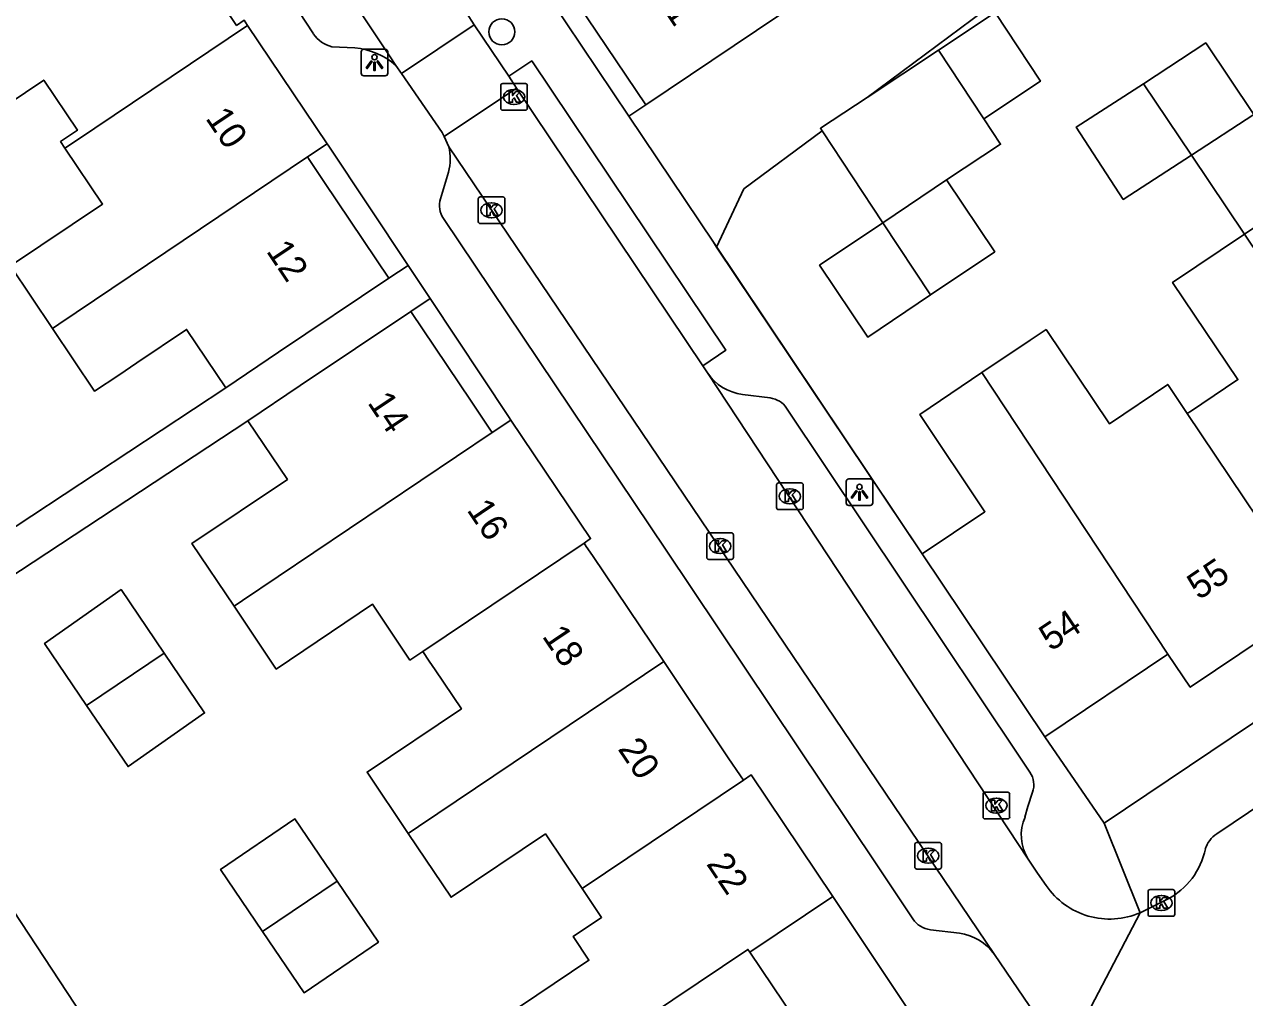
# Model space of a CAD drawing. Extents: x 158352 to 159489, y 383828 to 384597.
# Drawn here: x 158862.39 to 158908.24, y 384131.04 to 384167.59 of the extents above; entities that cross this region are included whole.
import ezdxf

# ---------------------------------------------------------------- set-up
doc = ezdxf.new("R2010")
doc.units = 0
for name, color, linetype in [('IMGEO_Boom', 7, 'Continuous'), ('IMGEO_Kolk', 7, 'Continuous'), ('IMGEO_Lichtpunt', 7, 'Continuous'), ('IMGEO_Muur', 7, 'Continuous'), ('IMGEO_Pand', 7, 'Continuous'), ('IMGEO_Pand_nummerreeks', 7, 'Continuous'), ('IMGEO_Rijbaan_lokaal_open', 7, 'Continuous'), ('IMGEO_Voetpad_open', 7, 'Continuous')]:
    doc.layers.add(name, color=color, linetype=linetype)

msp = doc.modelspace()

# ---------------------------------------------------------------- linework, layer by layer
at = {"layer": 'IMGEO_Boom'}
msp.add_circle((158880.328, 384167.313), 0.489, dxfattribs=at)
at = {"layer": 'IMGEO_Kolk'}
for p, q in [((158880.285, 384164.442), (158880.285, 384165.294)), ((158880.36, 384165.368), (158881.212, 384165.368)), ((158880.773, 384165.148), (158880.798, 384165.148)), ((158881.286, 384165.294), (158881.286, 384164.442)), ((158881.212, 384164.368), (158880.36, 384164.368)), ((158880.796, 384164.588), (158880.771, 384164.588)), ((158879.442, 384160.185), (158879.442, 384161.037)), ((158879.517, 384161.111), (158880.369, 384161.111)), ((158880.443, 384161.037), (158880.443, 384160.185)), ((158879.93, 384160.891), (158879.955, 384160.891)), ((158880.369, 384160.111), (158879.517, 384160.111)), ((158879.953, 384160.331), (158879.928, 384160.331)), ((158890.651, 384149.44), (158890.651, 384150.292)), ((158890.726, 384150.366), (158891.578, 384150.366)), ((158891.139, 384150.146), (158891.164, 384150.146)), ((158891.652, 384150.292), (158891.652, 384149.44)), ((158891.162, 384149.586), (158891.137, 384149.586)), ((158891.578, 384149.366), (158890.726, 384149.366)), ((158888.028, 384147.569), (158888.028, 384148.421)), ((158888.103, 384148.495), (158888.955, 384148.495)), ((158888.516, 384148.275), (158888.541, 384148.275)), ((158889.029, 384148.421), (158889.029, 384147.569)), ((158888.539, 384147.715), (158888.514, 384147.715)), ((158888.955, 384147.495), (158888.103, 384147.495)), ((158898.408, 384137.822), (158898.408, 384138.674)), ((158898.483, 384138.748), (158899.335, 384138.748)), ((158898.896, 384138.528), (158898.921, 384138.528)), ((158899.409, 384138.674), (158899.409, 384137.822)), ((158899.335, 384137.748), (158898.483, 384137.748)), ((158898.919, 384137.968), (158898.894, 384137.968)), ((158895.844, 384135.939), (158895.844, 384136.791)), ((158895.919, 384136.865), (158896.771, 384136.865)), ((158896.845, 384136.791), (158896.845, 384135.939)), ((158896.332, 384136.645), (158896.357, 384136.645)), ((158896.771, 384135.865), (158895.919, 384135.865)), ((158896.355, 384136.085), (158896.33, 384136.085)), ((158904.609, 384134.165), (158904.609, 384135.017)), ((158904.684, 384135.091), (158905.536, 384135.091)), ((158905.097, 384134.871), (158905.122, 384134.871)), ((158905.61, 384135.017), (158905.61, 384134.165)), ((158905.536, 384134.091), (158904.684, 384134.091)), ((158905.12, 384134.311), (158905.095, 384134.311))]:
    msp.add_line(p, q, dxfattribs=at)
for points in [[(158880.285, 384164.442), (158880.285, 384165.294)], [(158880.36, 384165.368), (158881.212, 384165.368)], [(158881.286, 384165.294), (158881.286, 384164.442)], [(158880.606, 384165.068), (158880.729, 384165.068), (158880.729, 384164.917), (158880.859, 384165.068), (158881.023, 384165.068), (158880.877, 384164.917), (158881.03, 384164.668), (158880.878, 384164.668), (158880.793, 384164.832), (158880.729, 384164.765), (158880.729, 384164.668), (158880.606, 384164.668), (158880.606, 384165.068)], [(158881.212, 384164.368), (158880.36, 384164.368)], [(158879.442, 384160.185), (158879.442, 384161.037)], [(158879.517, 384161.111), (158880.369, 384161.111)], [(158880.443, 384161.037), (158880.443, 384160.185)], [(158879.763, 384160.811), (158879.886, 384160.811), (158879.886, 384160.66), (158880.016, 384160.811), (158880.18, 384160.811), (158880.034, 384160.66), (158880.187, 384160.411), (158880.035, 384160.411), (158879.95, 384160.575), (158879.886, 384160.508), (158879.886, 384160.411), (158879.763, 384160.411), (158879.763, 384160.811)], [(158880.369, 384160.111), (158879.517, 384160.111)], [(158890.651, 384149.44), (158890.651, 384150.292)], [(158890.726, 384150.366), (158891.578, 384150.366)], [(158890.972, 384150.066), (158891.095, 384150.066), (158891.095, 384149.915), (158891.225, 384150.066), (158891.389, 384150.066), (158891.243, 384149.915), (158891.396, 384149.666), (158891.244, 384149.666), (158891.159, 384149.83), (158891.095, 384149.763), (158891.095, 384149.666), (158890.972, 384149.666), (158890.972, 384150.066)], [(158891.652, 384150.292), (158891.652, 384149.44)], [(158891.578, 384149.366), (158890.726, 384149.366)], [(158888.028, 384147.569), (158888.028, 384148.421)], [(158888.103, 384148.495), (158888.955, 384148.495)], [(158888.349, 384148.195), (158888.472, 384148.195), (158888.472, 384148.044), (158888.602, 384148.195), (158888.766, 384148.195), (158888.62, 384148.044), (158888.773, 384147.795), (158888.621, 384147.795), (158888.536, 384147.959), (158888.472, 384147.892), (158888.472, 384147.795), (158888.349, 384147.795), (158888.349, 384148.195)], [(158889.029, 384148.421), (158889.029, 384147.569)], [(158888.955, 384147.495), (158888.103, 384147.495)], [(158898.408, 384137.822), (158898.408, 384138.674)], [(158898.483, 384138.748), (158899.335, 384138.748)], [(158899.409, 384138.674), (158899.409, 384137.822)], [(158898.729, 384138.448), (158898.852, 384138.448), (158898.852, 384138.297), (158898.982, 384138.448), (158899.146, 384138.448), (158899, 384138.297), (158899.153, 384138.048), (158899.001, 384138.048), (158898.916, 384138.212), (158898.852, 384138.145), (158898.852, 384138.048), (158898.729, 384138.048), (158898.729, 384138.448)], [(158899.335, 384137.748), (158898.483, 384137.748)], [(158895.844, 384135.939), (158895.844, 384136.791)], [(158895.919, 384136.865), (158896.771, 384136.865)], [(158896.845, 384136.791), (158896.845, 384135.939)], [(158896.165, 384136.565), (158896.288, 384136.565), (158896.288, 384136.414), (158896.418, 384136.565), (158896.582, 384136.565), (158896.436, 384136.414), (158896.589, 384136.165), (158896.437, 384136.165), (158896.352, 384136.329), (158896.288, 384136.262), (158896.288, 384136.165), (158896.165, 384136.165), (158896.165, 384136.565)], [(158896.771, 384135.865), (158895.919, 384135.865)], [(158904.609, 384134.165), (158904.609, 384135.017)], [(158904.684, 384135.091), (158905.536, 384135.091)], [(158905.61, 384135.017), (158905.61, 384134.165)], [(158904.93, 384134.791), (158905.053, 384134.791), (158905.053, 384134.64), (158905.183, 384134.791), (158905.347, 384134.791), (158905.201, 384134.64), (158905.354, 384134.391), (158905.202, 384134.391), (158905.117, 384134.555), (158905.053, 384134.488), (158905.053, 384134.391), (158904.93, 384134.391), (158904.93, 384134.791)], [(158905.536, 384134.091), (158904.684, 384134.091)]]:
    msp.add_lwpolyline(points, dxfattribs=at)
for centre, start, end in [((158880.362, 384165.292), 91.552, 178.448), ((158880.362, 384165.292), 91.552, 178.448), ((158881.21, 384165.292), 1.552, 88.448), ((158881.21, 384165.292), 1.552, 88.448), ((158880.362, 384164.444), 181.552, 268.448), ((158880.362, 384164.444), 181.552, 268.448), ((158881.21, 384164.444), 271.552, 358.448), ((158881.21, 384164.444), 271.552, 358.448), ((158879.519, 384161.035), 91.552, 178.448), ((158879.519, 384161.035), 91.552, 178.448), ((158880.367, 384161.035), 1.552, 88.448), ((158880.367, 384161.035), 1.552, 88.448), ((158879.519, 384160.187), 181.552, 268.448), ((158879.519, 384160.187), 181.552, 268.448), ((158880.367, 384160.187), 271.552, 358.448), ((158880.367, 384160.187), 271.552, 358.448), ((158890.728, 384150.29), 91.552, 178.448), ((158890.728, 384150.29), 91.552, 178.448), ((158891.576, 384150.29), 1.552, 88.448), ((158891.576, 384150.29), 1.552, 88.448), ((158890.728, 384149.442), 181.552, 268.448), ((158890.728, 384149.442), 181.552, 268.448), ((158891.576, 384149.442), 271.552, 358.448), ((158891.576, 384149.442), 271.552, 358.448), ((158888.105, 384148.419), 91.552, 178.448), ((158888.105, 384148.419), 91.552, 178.448), ((158888.953, 384148.419), 1.552, 88.448), ((158888.953, 384148.419), 1.552, 88.448), ((158888.105, 384147.571), 181.552, 268.448), ((158888.105, 384147.571), 181.552, 268.448), ((158888.953, 384147.571), 271.552, 358.448), ((158888.953, 384147.571), 271.552, 358.448), ((158898.485, 384138.672), 91.552, 178.448), ((158898.485, 384138.672), 91.552, 178.448), ((158899.333, 384138.672), 1.552, 88.448), ((158899.333, 384138.672), 1.552, 88.448), ((158898.485, 384137.824), 181.552, 268.448), ((158898.485, 384137.824), 181.552, 268.448), ((158899.333, 384137.824), 271.552, 358.448), ((158899.333, 384137.824), 271.552, 358.448), ((158895.921, 384136.789), 91.552, 178.448), ((158895.921, 384136.789), 91.552, 178.448), ((158896.769, 384136.789), 1.552, 88.448), ((158896.769, 384136.789), 1.552, 88.448), ((158895.921, 384135.941), 181.552, 268.448), ((158895.921, 384135.941), 181.552, 268.448), ((158896.769, 384135.941), 271.552, 358.448), ((158896.769, 384135.941), 271.552, 358.448), ((158904.686, 384135.015), 91.552, 178.448), ((158904.686, 384135.015), 91.552, 178.448), ((158905.534, 384135.015), 1.552, 88.448), ((158905.534, 384135.015), 1.552, 88.448), ((158904.686, 384134.167), 181.552, 268.448), ((158904.686, 384134.167), 181.552, 268.448), ((158905.534, 384134.167), 271.552, 358.448), ((158905.534, 384134.167), 271.552, 358.448)]:
    msp.add_arc(centre, 0.0765, start, end, dxfattribs=at)
for centre, major_axis, ratio, start_param, end_param in [((158880.772, 384164.868), (-0.387, 0.002), 0.722429, 4.712389, 7.853982), ((158880.797, 384164.868), (-0.39, 0.002), 0.717154, 1.570796, 4.712389), ((158879.929, 384160.611), (-0.387, 0.002), 0.722429, 4.712389, 7.853982), ((158879.954, 384160.611), (-0.39, 0.002), 0.717154, 1.570796, 4.712389), ((158891.138, 384149.866), (-0.387, 0.002), 0.722429, 4.712389, 7.853982), ((158891.163, 384149.866), (-0.39, 0.002), 0.717154, 1.570796, 4.712389), ((158888.515, 384147.995), (-0.387, 0.002), 0.722429, 4.712389, 7.853982), ((158888.54, 384147.995), (-0.39, 0.002), 0.717154, 1.570796, 4.712389), ((158898.895, 384138.248), (-0.387, 0.002), 0.722429, 4.712389, 7.853982), ((158898.92, 384138.248), (-0.39, 0.002), 0.717154, 1.570796, 4.712389), ((158896.331, 384136.365), (-0.387, 0.002), 0.722429, 4.712389, 7.853982), ((158896.356, 384136.365), (-0.39, 0.002), 0.717154, 1.570796, 4.712389), ((158905.096, 384134.591), (-0.387, 0.002), 0.722429, 4.712389, 7.853982), ((158905.121, 384134.591), (-0.39, 0.002), 0.717154, 1.570796, 4.712389)]:
    msp.add_ellipse(centre, major_axis=major_axis, ratio=ratio, start_param=start_param, end_param=end_param, dxfattribs=at)
at = {"layer": 'IMGEO_Lichtpunt'}
for p, q in [((158875.045, 384166.561), (158875.045, 384165.754)), ((158875.045, 384166.561), (158875.045, 384165.754)), ((158875.947, 384166.656), (158875.139, 384166.656)), ((158875.947, 384166.656), (158875.139, 384166.656)), ((158876.041, 384165.754), (158876.041, 384166.561)), ((158876.041, 384165.754), (158876.041, 384166.561)), ((158875.139, 384165.66), (158875.947, 384165.66)), ((158875.139, 384165.66), (158875.947, 384165.66)), ((158893.267, 384150.422), (158893.267, 384149.615)), ((158893.267, 384150.422), (158893.267, 384149.615)), ((158894.169, 384150.517), (158893.361, 384150.517)), ((158894.169, 384150.517), (158893.361, 384150.517)), ((158894.263, 384149.615), (158894.263, 384150.422)), ((158894.263, 384149.615), (158894.263, 384150.422)), ((158893.361, 384149.521), (158894.169, 384149.521)), ((158893.361, 384149.521), (158894.169, 384149.521))]:
    msp.add_line(p, q, dxfattribs=at)
for points in [[(158875.419, 384166.225), (158875.458, 384166.197), (158875.27, 384165.935), (158875.232, 384165.962), (158875.419, 384166.225)], [(158875.521, 384166.177), (158875.568, 384166.177), (158875.568, 384165.855), (158875.521, 384165.855), (158875.521, 384166.177)], [(158875.631, 384166.197), (158875.669, 384166.224), (158875.856, 384165.962), (158875.817, 384165.934), (158875.631, 384166.197)], [(158893.641, 384150.086), (158893.68, 384150.058), (158893.492, 384149.796), (158893.454, 384149.823), (158893.641, 384150.086)], [(158893.743, 384150.038), (158893.79, 384150.038), (158893.79, 384149.716), (158893.743, 384149.716), (158893.743, 384150.038)], [(158893.853, 384150.058), (158893.891, 384150.085), (158894.078, 384149.823), (158894.039, 384149.795), (158893.853, 384150.058)]]:
    msp.add_lwpolyline(points, dxfattribs=at)
for centre in [(158875.544, 384166.359), (158893.766, 384150.22)]:
    msp.add_circle(centre, 0.0994, dxfattribs=at)
for centre, start, end in [((158875.139, 384166.561), 90, 180), ((158875.139, 384166.561), 90, 180), ((158875.947, 384166.561), 0, 90), ((158875.947, 384166.561), 0, 90), ((158875.139, 384165.754), 180, 270), ((158875.139, 384165.754), 180, 270), ((158875.947, 384165.754), 270, 0), ((158875.947, 384165.754), 270, 360), ((158893.361, 384150.422), 90, 180), ((158893.361, 384150.422), 90, 180), ((158894.169, 384150.422), 0, 90), ((158894.169, 384150.422), 0, 90), ((158893.361, 384149.615), 180, 270), ((158893.361, 384149.615), 180, 270), ((158894.169, 384149.615), 270, 0), ((158894.169, 384149.615), 270, 360)]:
    msp.add_arc(centre, 0.0946, start, end, dxfattribs=at)
at = {"layer": 'IMGEO_Muur'}
msp.add_lwpolyline([(158888.276, 384159.407), (158896.123, 384147.701)], dxfattribs=at)
at = {"layer": 'IMGEO_Pand'}
for points in [[(158867.501, 384171.811), (158870.361, 384167.555), (158870.648, 384167.748), (158870.778, 384167.555)], [(158885.743, 384164.573), (158882.786, 384168.968), (158882.152, 384168.541)], [(158891.843, 384168.678), (158889.892, 384167.365), (158885.743, 384164.573)], [(158898.436, 384164.05), (158900.566, 384165.459), (158898.863, 384168.033), (158896.733, 384166.624)], [(158870.778, 384167.555), (158864.307, 384163.209), (158863.911, 384162.943)], [(158870.778, 384167.555), (158873.766, 384163.107)], [(158896.733, 384166.624), (158894.054, 384164.852)], [(158896.733, 384166.624), (158898.411, 384164.087), (158898.436, 384164.05)], [(158904.435, 384165.362), (158906.776, 384166.896), (158908.583, 384164.205)], [(158859.582, 384163.125), (158863.115, 384165.499), (158864.381, 384163.616), (158863.746, 384163.189), (158863.911, 384162.943)], [(158906.237, 384162.682), (158903.677, 384161.02), (158901.912, 384163.736), (158904.435, 384165.362)], [(158906.237, 384162.682), (158904.435, 384165.362)], [(158894.054, 384164.852), (158892.298, 384163.691), (158892.361, 384163.595)], [(158906.237, 384162.682), (158908.583, 384164.205)], [(158897.04, 384161.748), (158899.07, 384163.091), (158898.436, 384164.05)], [(158892.361, 384163.595), (158894.646, 384160.141)], [(158863.911, 384162.943), (158865.324, 384160.84), (158861.868, 384158.518), (158863.444, 384156.173)], [(158873.766, 384163.107), (158873.028, 384162.611)], [(158863.444, 384156.173), (158863.678, 384156.331), (158873.028, 384162.611)], [(158873.028, 384162.611), (158873.089, 384162.521), (158873.668, 384161.659), (158876.084, 384158.063)], [(158908.232, 384159.714), (158906.237, 384162.682)], [(158894.646, 384160.141), (158897.04, 384161.748)], [(158897.04, 384161.748), (158898.851, 384159.05), (158896.439, 384157.43)], [(158910.552, 384161.273), (158908.232, 384159.714)], [(158896.439, 384157.43), (158894.077, 384155.844), (158892.266, 384158.542), (158894.646, 384160.141)], [(158894.646, 384160.141), (158896.439, 384157.43)], [(158906.084, 384152.973), (158906.243, 384153.08), (158906.627, 384153.338), (158907.984, 384154.25), (158905.531, 384157.899), (158908.232, 384159.714)], [(158915.351, 384149.124), (158908.232, 384159.714)], [(158876.084, 384158.063), (158871.934, 384155.275), (158869.956, 384153.946)], [(158870.79, 384152.704), (158872.755, 384154.024), (158876.905, 384156.812)], [(158876.905, 384156.812), (158879.171, 384153.438), (158879.875, 384152.391), (158879.964, 384152.258)], [(158863.444, 384156.173), (158865.029, 384153.814), (158865.934, 384154.422), (158866.609, 384154.875), (158868.486, 384156.135), (158869.956, 384153.946)], [(158898.369, 384154.511), (158900.179, 384155.727), (158900.779, 384156.13), (158903.155, 384152.593), (158905.348, 384154.067), (158906.084, 384152.973)], [(158896.123, 384147.701), (158898.481, 384149.285), (158896.028, 384152.938), (158898.369, 384154.511)], [(158905.358, 384143.942), (158898.369, 384154.511)], [(158879.964, 384152.258), (158880.668, 384152.731)], [(158880.668, 384152.731), (158883.662, 384148.276), (158883.417, 384148.111)], [(158906.084, 384152.973), (158910.878, 384145.84)], [(158870.267, 384145.739), (158868.685, 384148.094), (158872.269, 384150.502), (158870.79, 384152.704)], [(158870.267, 384145.739), (158870.586, 384145.953), (158879.964, 384152.258)], [(158883.417, 384148.111), (158877.359, 384144.04)], [(158883.417, 384148.111), (158883.501, 384147.986), (158883.729, 384147.646), (158886.41, 384143.657)], [(158900.735, 384140.836), (158896.123, 384147.701)], [(158864.727, 384142.014), (158863.15, 384144.342), (158866.021, 384146.361), (158867.639, 384143.972)], [(158910.878, 384145.84), (158906.196, 384142.695), (158905.358, 384143.942)], [(158877.359, 384144.04), (158876.876, 384143.715), (158875.47, 384145.809), (158871.853, 384143.379), (158870.267, 384145.739)], [(158876.811, 384137.203), (158875.264, 384139.505), (158878.807, 384141.886), (158877.828, 384143.343), (158877.602, 384143.679), (158877.359, 384144.04)], [(158864.727, 384142.014), (158867.639, 384143.972)], [(158867.639, 384143.972), (158869.158, 384141.73), (158866.287, 384139.711), (158864.727, 384142.014)], [(158886.41, 384143.657), (158877.197, 384137.463), (158876.811, 384137.203)], [(158886.41, 384143.657), (158888.836, 384140.046), (158889.293, 384139.366), (158889.404, 384139.201)], [(158905.358, 384143.942), (158900.735, 384140.836)], [(158883.348, 384135.13), (158889.404, 384139.201)], [(158889.404, 384139.201), (158889.698, 384139.399), (158892.764, 384134.835)], [(158871.338, 384133.524), (158869.761, 384135.852), (158872.555, 384137.75), (158874.141, 384135.408)], [(158883.348, 384135.13), (158881.967, 384137.186), (158878.423, 384134.804), (158876.811, 384137.203)], [(158871.338, 384133.524), (158874.141, 384135.408)], [(158874.141, 384135.408), (158875.692, 384133.119), (158872.898, 384131.221), (158871.338, 384133.524)], [(158878.351, 384128.913), (158883.603, 384132.442), (158883.007, 384133.328), (158884.076, 384134.047), (158883.348, 384135.13)], [(158892.764, 384134.835), (158889.646, 384132.741)], [(158889.646, 384132.741), (158889.574, 384132.848), (158880.209, 384126.553), (158880.021, 384126.427)], [(158889.646, 384132.741), (158892.634, 384128.295)]]:
    msp.add_lwpolyline(points, dxfattribs=at)
at = {"layer": 'IMGEO_Rijbaan_lokaal_open'}
for points in [[(158876.351, 384166.052), (158876.113, 384166.409), (158862.48, 384186.854)], [(158879, 384168.028), (158879.291, 384167.574)], [(158876.56, 384165.749), (158879.291, 384167.574)], [(158879.291, 384167.574), (158880.587, 384165.641)], [(158876.56, 384165.749), (158876.351, 384166.052)], [(158878.157, 384163.383), (158878.091, 384163.528), (158876.56, 384165.749)], [(158880.587, 384165.641), (158880.883, 384165.199)], [(158880.883, 384165.199), (158878.157, 384163.383)], [(158887.877, 384154.77), (158880.883, 384165.199)], [(158878.334, 384162.992), (158878.157, 384163.383)], [(158878.334, 384162.992), (158898.842, 384132.651)], [(158907.192, 384137.187), (158925.886, 384149.768), (158938.144, 384158.136)], [(158887.877, 384154.77), (158888.055, 384154.504)], [(158900.101, 384136.239), (158888.055, 384154.504)], [(158900.101, 384136.239), (158900.452, 384135.707), (158900.779, 384135.251)], [(158904.315, 384134.226), (158905.336, 384134.731)], [(158904.315, 384134.226), (158901.467, 384128.786)], [(158901.467, 384128.786), (158898.842, 384132.651)]]:
    msp.add_lwpolyline(points, dxfattribs=at)
for centre, radius, start, end in [((158907.74, 384136.324), 1.023, 122.4318, 163.2826), ((158904.049, 384137.185), 2.771, 297.6835, 348.1987), ((158903.168, 384136.874), 2.888, 214.1924, 253.8346), ((158903.164, 384136.877), 2.89, 253.9274, 293.4629)]:
    msp.add_arc(centre, radius, start, end, dxfattribs=at)
at = {"layer": 'IMGEO_Voetpad_open'}
for points in [[(158985.981, 384193.365), (158902.964, 384137.583)], [(158894.054, 384164.852), (158907.21, 384174.62), (158908.345, 384175.773), (158909.235, 384177.475), (158914.56, 384179.588), (158919.051, 384182.562), (158918.866, 384182.836), (158923.473, 384185.949), (158921.488, 384188.742), (158910.432, 384180.884), (158906.648, 384181.891), (158902.227, 384188.365), (158900.806, 384187.395), (158905.594, 384180.385), (158894.883, 384170.872), (158891.843, 384168.678)], [(158861.63, 384184.958), (158873.249, 384167.231)], [(158885.101, 384164.143), (158882.152, 384168.541)], [(158873.94, 384166.752), (158874.808, 384166.715)], [(158869.956, 384153.946), (158855.372, 384144.324), (158840.811, 384166.452), (158838.032, 384164.608), (158857.411, 384135.409), (158843.069, 384125.891)], [(158880.587, 384165.641), (158881.451, 384166.22), (158888.741, 384155.349), (158887.877, 384154.77)], [(158885.743, 384164.573), (158885.101, 384164.143)], [(158885.101, 384164.143), (158888.276, 384159.407), (158888.397, 384159.227)], [(158888.397, 384159.227), (158889.423, 384161.414), (158892.361, 384163.595)], [(158876.803, 384158.541), (158873.827, 384163.017), (158873.766, 384163.107)], [(158878.023, 384161.043), (158878.32, 384162.047)], [(158895.769, 384133.994), (158894.388, 384136.057), (158886.499, 384147.841), (158878.138, 384160.295)], [(158896.123, 384147.701), (158888.397, 384159.227)], [(158876.084, 384158.063), (158876.803, 384158.541)], [(158877.632, 384157.295), (158876.803, 384158.541)], [(158877.632, 384157.295), (158876.905, 384156.812)], [(158880.668, 384152.731), (158880.579, 384152.864), (158877.632, 384157.295)], [(158889.366, 384153.695), (158890.408, 384153.563)], [(158891.029, 384153.179), (158899.767, 384140.107), (158900.172, 384139.502)], [(158886.43, 384124.126), (158874.109, 384115.848), (158856.183, 384143.092), (158870.79, 384152.704)], [(158902.964, 384137.583), (158900.735, 384140.836)], [(158900.271, 384138.75), (158900.09, 384138.216), (158899.985, 384137.817)], [(158904.315, 384134.226), (158902.964, 384137.583)], [(158895.741, 384130.365), (158892.764, 384134.835)], [(158897.52, 384133.456), (158896.433, 384133.586)]]:
    msp.add_lwpolyline(points, dxfattribs=at)
for centre, radius, start, end in [((158874.24, 384167.923), 1.209, 214.9225, 255.6182), ((158874.506, 384163.886), 2.846, 49.5842, 83.9111), ((158876.642, 384162.544), 1.75, 343.4873, 14.8152), ((158878.876, 384160.791), 0.889, 163.5621, 213.9187), ((158889.598, 384155.538), 1.858, 213.8247, 262.819), ((158890.295, 384152.685), 0.885, 33.9048, 82.6335), ((158899.467, 384139.027), 0.85, 340.9972, 34.0024), ((158901.542, 384137.138), 1.698, 156.4429, 211.9657), ((158896.542, 384134.508), 0.928, 213.6081, 263.2539), ((158897.233, 384131.497), 1.98, 35.6513, 81.672)]:
    msp.add_arc(centre, radius, start, end, dxfattribs=at)

# ---------------------------------------------------------------- texts
at = {"layer": 'IMGEO_Pand_nummerreeks'}
for s, rotation, p in [('11', 303.9331, (158886.009, 384168.692)), ('10', 303.9017, (158869.171, 384164.065)), ('12', 303.896, (158871.452, 384159.076)), ('14', 303.8902, (158875.258, 384153.382)), ('16', 303.9017, (158878.988, 384149.351)), ('55', 33.8962, (158906.517, 384145.947)), ('54', 33.8955, (158900.955, 384144.02)), ('18', 303.896, (158881.818, 384144.61)), ('20', 303.896, (158884.664, 384140.375)), ('22', 303.896, (158887.99, 384136.058))]:
    msp.add_text(s, height=1, rotation=rotation, dxfattribs=at).set_placement(p)

doc.saveas('drawing.dxf')
